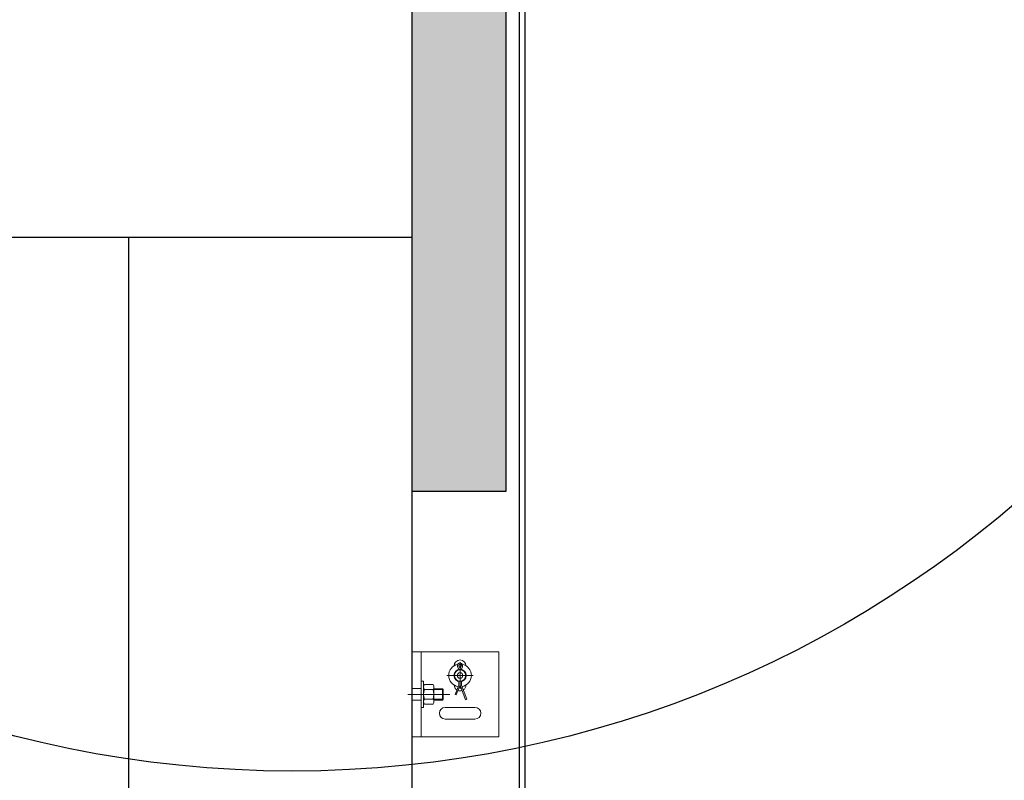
# Model space of a CAD drawing. Header units: millimetres. Extents: x -637441 to -130928, y -380379 to -53767.
# Tile 301 of 390: x -337887 to -336845, y -156457 to -155651. Entities that reach past the tile are written whole.
import ezdxf

# ---------------------------------------------------------------- set-up
doc = ezdxf.new("R2010")
doc.units = ezdxf.units.MM
doc.header["$LTSCALE"] = 10
doc.linetypes.add('GEN7', pattern=[13.75, 9.75, -1.5, 1, -1.5])
for name, color, linetype in [('AL_1', 187, 'Continuous'), ('AL_3', 7, 'Continuous'), ('CrossSectionsGlass', 4, 'Continuous'), ('SLABĚ', 7, 'Continuous'), ('ZDIVO', 6, 'Continuous')]:
    doc.layers.add(name, color=color, linetype=linetype)
for name, color, linetype, lineweight in [('CKKOTY', 7, 'Continuous', 25), ('MB-inne', 8, 'Continuous', 9), ('MB-osie', 4, 'GEN7', 5)]:
    doc.layers.add(name, color=color, linetype=linetype, lineweight=lineweight)
doc.styles.get("Standard").update_dxf_attribs({"font": 'simplex.shx', "width": 0.8})
doc.dimstyles.new('normální', dxfattribs={"dimscale": 50, "dimtxt": 2.5, "dimasz": 2.5, "dimexe": 1.768, "dimexo": 5, "dimtad": 1, "dimrnd": 1, "dimtxsty": 'Standard', "dimblk1": 'OBLIQUE', "dimblk2": 'OBLIQUE', "dimsah": 1, "dimcen": 2.5, "dimdle": 1.8, "dimadec": 0, "dimazin": 0, "dimtfac": 1, "dimtix": 1, "dimtmove": 2, "dimatfit": 3, "dimfxl": 1, "dimarcsym": 0})

# ---------------------------------------------------------------- blocks, each defined once
blk = doc.blocks.new('80002122')
at = {"layer": 'MB-inne', "extrusion": (0, 1, 0)}
for p, q in [((-10, -45), (-10, 45)), ((0, 6.2), (-10, 6.2)), ((0, -6.2), (-10, -6.2))]:
    blk.add_line(p, q, dxfattribs=at)
at = {"layer": 'MB-inne'}
for p, q in [((-57.3, 20), (-44.8, 20)), ((-12.5, -14), (-12.5, 14)), ((-12.5, 14), (-10, 14)), ((-33.3, 5), (-32.3, 6)), ((-23.3, 5), (-33.3, 5)), ((-33.3, 5), (-33.3, -5)), ((-23.3, 6), (-32.3, 6)), ((-32.3, 6), (-32.3, -6)), ((-23.3, -7.8), (-23.3, 7.8)), ((-13.4, 10.4), (-22.4, 10.4)), ((-13.4, 5.2), (-22.4, 5.2)), ((-12.5, -7.8), (-12.5, 7.8)), ((-23.3, -5), (-33.3, -5)), ((-33.3, -5), (-32.3, -6)), ((-23.3, -6), (-32.3, -6)), ((-13.4, -5.2), (-22.4, -5.2)), ((-13.4, -10.4), (-22.4, -10.4)), ((-12.5, -14), (-10, -14))]:
    blk.add_line(p, q, dxfattribs=at)
for points in [[(-44.8, 30.2, 0.99258), (-57.3, 30.2)], [(-49.6, 26.3), (-49.6, 26.8), (-48.5, 29.2, 1.576034), (-53.5, 29.2), (-52.4, 26.8), (-52.4, 26.3)], [(-57.3, 9.8, 0.251661), (-54.4, 4.6, 0.251661)], [(-53.2, 4, 0.185298), (-48.8, 4, 0.185298)], [(-47.6, 4.6, 0.251661), (-44.8, 9.8)]]:
    blk.add_lwpolyline(points, format="xyb", dxfattribs=at)
at = {"layer": 'MB-inne', "extrusion": (0, 0, -1)}
blk.add_lwpolyline([(52.3, 29.8, 1.576034), (49.7, 29.8), (51, 27.1)], format="xyb", close=True, dxfattribs=at)
at = {"layer": 'MB-inne'}
blk.add_lwpolyline([(-52.4, 13.7), (-52.4, 9.8), (-58.1, -5.2), (-56.9, -5.7), (-51, 9.8), (-47, -0.7), (-45.8, -0.2), (-49.6, 9.8), (-49.6, 13.7)], dxfattribs=at)
blk.add_lwpolyline([(-66.8, -26.2), (-35.3, -26.2, 1), (-35.3, -13.8), (-66.8, -13.8, 1)], format="xyb", close=True, dxfattribs=at)
blk.add_polyline3d([(-92, 45, 0), (0, 45, 0), (0, -45, 0), (-92, -45, 0)], close=True, dxfattribs=at)
at = {"layer": 'MB-inne', "extrusion": (0, 0, -1)}
for radius in [6.5, 6, 6, 3]:
    blk.add_circle((51, 20), radius, dxfattribs=at)
for start, end in [(279.7309, 78.1566), (101.8434, 260.2691), (266.7187, 273.2813)]:
    blk.add_arc((51, 20), 12, start, end, dxfattribs=at)
at = {"layer": 'MB-inne'}
for centre, radius, start, end in [((-19.1, 7.8), 4.24, 142.2365, 217.7634), ((-7.7, 0), 15.6, 160.5914, 199.4085), ((-16.7, 7.8), 4.24, 322.2365, 37.7634), ((-28.1, 0), 15.6, 340.5914, 19.4085), ((-19.1, -7.8), 4.24, 142.2365, 217.7634), ((-16.7, -7.8), 4.24, 322.2365, 37.7634)]:
    blk.add_arc(centre, radius, start, end, dxfattribs=at)
at = {"layer": 'MB-osie'}
for p, q in [((-51, 6), (-51, 34)), ((-65, 20), (-37, 20))]:
    blk.add_line(p, q, dxfattribs=at)
blk.add_lwpolyline([(4.3, 0), (-40.2, 0)], dxfattribs=at)
blk = doc.blocks.new('*U797')
at = {"layer": 'AL_1'}
h = blk.add_hatch(dxfattribs=at)
h.set_pattern_fill('MINERAL WOOL', color=256, scale=100)
h.set_pattern_definition([(0, (-1294.25, 9e-14), (0, 100), []), (68.1986, (-1274.248, 25), (-40.0025, -0.0037), [53.85, -53.85]), (111.8014, (-1274.248, 25), (-40.0025, 0.0037), [53.85, -53.85]), (90, (-1274.25, 18.4), (-40, 2e-15), [6.6, -93.4]), (90, (-1294.25, 75), (-40, 2e-15), [6.6, -93.4]), (11.3099, (-1294.248, 9e-14), (-39.999965, -1.7e-05), [7.84, -494.21, 7.84, -509.9]), (11.3099, (-1294.248, 100), (-39.999965, -1.7e-05), [7.84, -494.21, 7.84, -509.9]), (26.5651, (-1286.556, 1.539), (-40.00004, 1e-05), [2.75, -220.85]), (33.6901, (-1284.094, 2.77), (-40, -2e-05), [2.219, -718.8915]), (33.6901, (-1284.094, 102.77), (-40, -2e-05), [2.219, -718.8915]), (33.6901, (-1284.094, 202.77), (-40, -2e-05), [2.219, -718.8915]), (33.6901, (-1284.094, 302.77), (-40, -2e-05), [2.219, -718.8915]), (45, (-1282.248, 4), (-40.00004, 0), [5.657, -277.186]), (45, (-1282.248, 104), (-40.00004, 0), [5.657, -277.186]), (63.4348, (-1278.248, 8), (-40, 6e-05), [7.155, -440.058]), (63.4348, (-1278.248, 108), (-40, 6e-05), [7.155, -440.058]), (63.4348, (-1278.248, 208), (-40, 6e-05), [7.155, -440.058]), (63.4348, (-1278.248, 308), (-40, 6e-05), [7.155, -440.058]), (78.69, (-1275.05, 14.4), (-40, 2e-05), [4.0793, -199.8815]), (78.69, (-1275.05, 114.4), (-40, 2e-05), [4.0793, -199.8815]), (168.6901, (-1294.248, 9e-14), (-39.999965, 1.7e-05), [7.84, -494.21, 7.84, -509.9]), (168.6901, (-1294.248, 100), (-39.999965, 1.7e-05), [7.84, -494.21, 7.84, -509.9]), (153.4349, (-1301.94, 1.539), (-40.00004, -1e-05), [2.75, -220.85]), (146.3099, (-1304.402, 2.77), (-40, 2e-05), [2.219, -718.8915]), (146.3099, (-1304.402, 102.77), (-40, 2e-05), [2.219, -718.8915]), (146.3099, (-1304.402, 202.77), (-40, 2e-05), [2.219, -718.8915]), (146.3099, (-1304.402, 302.77), (-40, 2e-05), [2.219, -718.8915]), (135, (-1306.248, 4), (-40.00004, 3e-15), [5.657, -277.186]), (135, (-1306.248, 104), (-40.00004, 3e-15), [5.657, -277.186]), (116.5652, (-1310.248, 8), (-40, -6e-05), [7.155, -440.058]), (116.5652, (-1310.248, 108), (-40, -6e-05), [7.155, -440.058]), (116.5652, (-1310.248, 208), (-40, -6e-05), [7.155, -440.058]), (116.5652, (-1310.248, 308), (-40, -6e-05), [7.155, -440.058]), (101.31, (-1313.45, 14.4), (-40, -2e-05), [4.0793, -199.8815]), (101.31, (-1313.45, 114.4), (-40, -2e-05), [4.0793, -199.8815]), (333.4349, (-1266.556, -1.538), (40.00004, 1e-05), [2.75, -220.85]), (206.5651, (-1321.94, -1.538), (40.00004, -1e-05), [2.75, -220.85]), (326.31, (-1264.094, -2.77), (40, -2e-05), [2.219, -718.8915]), (326.31, (-1264.094, -102.77), (40, -2e-05), [2.219, -718.8915]), (326.3099, (-1264.094, -202.77), (40, -2e-05), [2.219, -718.8915]), (326.3099, (-1264.094, -302.77), (40, -2e-05), [2.219, -718.8915]), (213.6901, (-1324.402, -2.77), (40, 2e-05), [2.219, -718.8915]), (213.6901, (-1324.402, -102.77), (40, 2e-05), [2.219, -718.8915]), (213.6901, (-1324.402, -202.77), (40, 2e-05), [2.219, -718.8915]), (213.6901, (-1324.402, -302.77), (40, 2e-05), [2.219, -718.8915]), (315, (-1262.248, -4), (40.00004, -8e-15), [5.657, -277.186]), (315, (-1262.248, -104), (40.00004, -8e-15), [5.657, -277.186]), (225, (-1326.248, -4), (40.00004, -6e-15), [5.657, -277.186]), (225, (-1326.248, -104), (40.00004, -6e-15), [5.657, -277.186]), (296.5652, (-1258.248, -8), (40, 6e-05), [7.155, -440.058]), (296.5652, (-1258.248, -108), (40, 6e-05), [7.155, -440.058]), (296.5652, (-1258.248, -208), (40, 6e-05), [7.155, -440.058]), (296.5652, (-1258.248, -308), (40, 6e-05), [7.155, -440.058]), (243.4348, (-1330.248, -8), (40, -6e-05), [7.155, -440.058]), (243.4348, (-1330.248, -108), (40, -6e-05), [7.155, -440.058]), (243.4348, (-1330.248, -208), (40, -6e-05), [7.155, -440.058]), (243.4348, (-1330.248, -308), (40, -6e-05), [7.155, -440.058]), (281.31, (-1255.05, -14.4), (40, 2e-05), [4.0793, -199.8815]), (281.31, (-1255.05, -114.4), (40, 2e-05), [4.0793, -199.8815]), (258.69, (-1333.45, -14.4), (40, -2e-05), [4.0793, -199.8815]), (258.69, (-1333.45, -114.4), (40, -2e-05), [4.0793, -199.8815])])
h.paths.add_polyline_path([(-1707.99804, -100), (0, -100), (0, 0), (-1707.99804, 0)])
at = {"layer": 'AL_3'}
blk.add_lwpolyline([(-1707.99804, -100), (0, -100), (0, 0), (-1707.99804, 0)], close=True, dxfattribs=at)
blk = doc.blocks.new('_OBLIQUE')
at = {"color": 0, "linetype": 'ByBlock'}
blk.add_line((-0.5, -0.5), (0.5, 0.5), dxfattribs=at)
blk = doc.blocks.new('*D1268')
at = {"layer": 'CKKOTY', "color": 0, "lineweight": -2}
for p, q in [((-338120.1, -156741.7), (-338120.1, -155791.7)), ((-338370.1, -155881.7), (-338208.5, -155881.7)), ((-337858.5, -156651.7), (-338208.5, -156651.7))]:
    blk.add_line(p, q, dxfattribs=at)
at = {"layer": 'DEFPOINTS', "color": 0}
for p in [(-338120.1, -155881.7), (-338120.1, -155881.7), (-337608.5, -156651.7)]:
    blk.add_point(p, dxfattribs=at)
at = {"layer": 'CKKOTY', "color": 0, "lineweight": -2, "xscale": 125, "yscale": 125, "zscale": 125}
for p, rotation in [((-338120.1, -155881.7), 90), ((-338120.1, -156651.7), 270)]:
    blk.add_blockref('_OBLIQUE', p, dxfattribs=dict(at, rotation=rotation))
at = {"layer": 'CKKOTY', "color": 0, "insert": (-338213.9, -156266.7), "char_height": 125, "attachment_point": 5, "rotation": 90}
blk.add_mtext('770', dxfattribs=at)

msp = doc.modelspace()

# ---------------------------------------------------------------- linework, layer by layer
at = {"layer": 'CrossSectionsGlass', "color": 1}
for p, q in [((-337358.102, -156605.225), (-337358.102, -154427.706)), ((-337352.102, -156605.225), (-337352.102, -154427.706))]:
    msp.add_line(p, q, dxfattribs=at)
at = {"layer": 'SLABĚ', "color": 6}
msp.add_line((-337472.102, -154381.715), (-337472.102, -156651.715), dxfattribs=at)
at = {"layer": 'ZDIVO'}
for p, q in [((-344672.102, -155881.715), (-337472.102, -155881.715)), ((-337772.102, -155881.715), (-337772.102, -156651.715))]:
    msp.add_line(p, q, dxfattribs=at)

# ---------------------------------------------------------------- block references
at = {"xscale": -1}
msp.add_blockref('80002122', (-337472.102, -156365.719), dxfattribs=at)

# ---------------------------------------------------------------- dimensions: what is measured, and where the dimension line sits
at = {"layer": 'CKKOTY'}
dim = msp.add_linear_dim(base=(-338120.136, -155881.715), p1=(-337608.478, -156651.715), p2=(-338120.136, -155881.715), angle=90, dimstyle='normální', dxfattribs=at)
dim.commit()
dim.dimension.update_dxf_attribs({"geometry": '*D1268', "text_midpoint": (-338213.886, -156266.715)})

# ---------------------------------------------------------------- next in the draw order: block references
at = {"layer": 'AL_3', "color": 7, "rotation": 90}
msp.add_blockref('*U797', (-337472.102, -154442.716), dxfattribs=at)

# ---------------------------------------------------------------- next in the draw order: linework, layer by layer
at = {"layer": 'CKKOTY', "color": 7}
msp.add_circle((-337598.748, -155272.216), 1174.755, dxfattribs=at)

doc.saveas('drawing.dxf')
